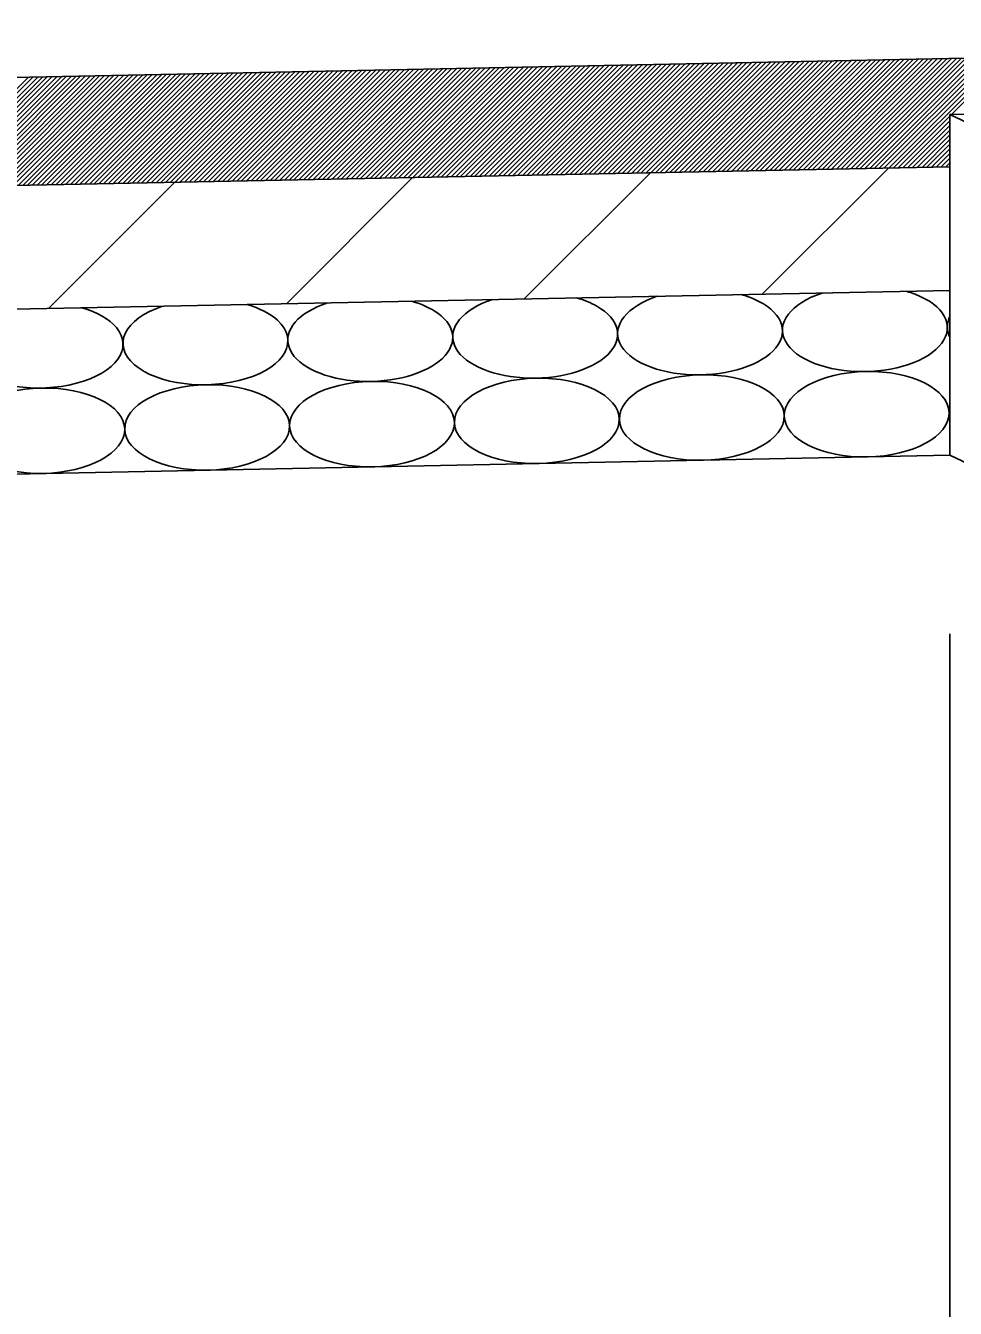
# Model space of a CAD drawing. Extents: x 2263886 to 2266026, y -3122850 to -3121850.
# Drawn here: x 2265585.799 to 2265588.619, y -3122412.514 to -3122408.623 of the extents above; entities that cross this region are included whole.
import ezdxf

# ---------------------------------------------------------------- set-up
doc = ezdxf.new("R2010")
doc.units = 0
doc.layers.add('R_Border Prem', color=7, linetype='Continuous')

msp = doc.modelspace()

# ---------------------------------------------------------------- linework, layer by layer
at = {"layer": 'R_Border Prem'}
for p, q in [((2265588.5991, -3122408.7231), (2265593.5991, -3122408.6231)), ((2265581.5991, -3122408.8631), (2265588.5991, -3122408.7231)), ((2265588.1715, -3122409.0598), (2265588.5064, -3122408.7249)), ((2265588.1859, -3122409.0595), (2265588.5208, -3122408.7246)), ((2265588.2003, -3122409.0593), (2265588.5353, -3122408.7243)), ((2265588.2148, -3122409.059), (2265588.5497, -3122408.724)), ((2265588.2292, -3122409.0587), (2265588.5641, -3122408.7238)), ((2265588.2436, -3122409.0584), (2265588.5786, -3122408.7235)), ((2265588.2581, -3122409.0581), (2265588.593, -3122408.7232)), ((2265588.2725, -3122409.0578), (2265588.6074, -3122408.7229)), ((2265588.2869, -3122409.0575), (2265588.6219, -3122408.7226)), ((2265588.3014, -3122409.0572), (2265588.6363, -3122408.7223)), ((2265588.3158, -3122409.0569), (2265588.6507, -3122408.722)), ((2265588.3302, -3122409.0567), (2265588.6651, -3122408.7217)), ((2265588.3446, -3122409.0564), (2265588.6796, -3122408.7214)), ((2265588.3591, -3122409.0561), (2265588.694, -3122408.7212)), ((2265588.3735, -3122409.0558), (2265588.7084, -3122408.7209)), ((2265588.3879, -3122409.0555), (2265588.7229, -3122408.7206)), ((2265588.4024, -3122409.0552), (2265588.7373, -3122408.7203)), ((2265588.4168, -3122409.0549), (2265588.7517, -3122408.72)), ((2265588.4312, -3122409.0546), (2265588.7662, -3122408.7197)), ((2265588.6071, -3122408.8929), (2265588.7806, -3122408.7194)), ((2265586.2233, -3122409.0988), (2265586.5583, -3122408.7639)), ((2265586.2378, -3122409.0985), (2265586.5727, -3122408.7636)), ((2265586.2522, -3122409.0982), (2265586.5871, -3122408.7633)), ((2265586.2666, -3122409.0979), (2265586.6015, -3122408.763)), ((2265586.2811, -3122409.0976), (2265586.616, -3122408.7627)), ((2265586.2955, -3122409.0974), (2265586.6304, -3122408.7624)), ((2265586.3099, -3122409.0971), (2265586.6448, -3122408.7621)), ((2265586.3243, -3122409.0968), (2265586.6593, -3122408.7619)), ((2265586.3388, -3122409.0965), (2265586.6737, -3122408.7616)), ((2265586.3532, -3122409.0962), (2265586.6881, -3122408.7613)), ((2265586.3676, -3122409.0959), (2265586.7026, -3122408.761)), ((2265586.3821, -3122409.0956), (2265586.717, -3122408.7607)), ((2265586.3965, -3122409.0953), (2265586.7314, -3122408.7604)), ((2265586.4109, -3122409.095), (2265586.7459, -3122408.7601)), ((2265586.4254, -3122409.0948), (2265586.7603, -3122408.7598)), ((2265586.4398, -3122409.0945), (2265586.7747, -3122408.7595)), ((2265586.4542, -3122409.0942), (2265586.7891, -3122408.7593)), ((2265586.4686, -3122409.0939), (2265586.8036, -3122408.759)), ((2265586.4831, -3122409.0936), (2265586.818, -3122408.7587)), ((2265586.4975, -3122409.0933), (2265586.8324, -3122408.7584)), ((2265586.5119, -3122409.093), (2265586.8469, -3122408.7581)), ((2265586.5264, -3122409.0927), (2265586.8613, -3122408.7578)), ((2265586.5408, -3122409.0924), (2265586.8757, -3122408.7575)), ((2265586.5552, -3122409.0922), (2265586.8902, -3122408.7572)), ((2265586.5697, -3122409.0919), (2265586.9046, -3122408.7569)), ((2265586.5841, -3122409.0916), (2265586.919, -3122408.7567)), ((2265586.5985, -3122409.0913), (2265586.9335, -3122408.7564)), ((2265586.613, -3122409.091), (2265586.9479, -3122408.7561)), ((2265586.6274, -3122409.0907), (2265586.9623, -3122408.7558)), ((2265586.6418, -3122409.0904), (2265586.9767, -3122408.7555)), ((2265586.6562, -3122409.0901), (2265586.9912, -3122408.7552)), ((2265586.6707, -3122409.0899), (2265587.0056, -3122408.7549)), ((2265586.6851, -3122409.0896), (2265587.02, -3122408.7546)), ((2265586.6995, -3122409.0893), (2265587.0345, -3122408.7543)), ((2265586.714, -3122409.089), (2265587.0489, -3122408.7541)), ((2265586.7284, -3122409.0887), (2265587.0633, -3122408.7538)), ((2265586.7428, -3122409.0884), (2265587.0778, -3122408.7535)), ((2265586.7573, -3122409.0881), (2265587.0922, -3122408.7532)), ((2265586.7717, -3122409.0878), (2265587.1066, -3122408.7529)), ((2265586.7861, -3122409.0875), (2265587.1211, -3122408.7526)), ((2265586.8006, -3122409.0873), (2265587.1355, -3122408.7523)), ((2265586.815, -3122409.087), (2265587.1499, -3122408.752)), ((2265586.8294, -3122409.0867), (2265587.1643, -3122408.7517)), ((2265586.8438, -3122409.0864), (2265587.1788, -3122408.7515)), ((2265586.8583, -3122409.0861), (2265587.1932, -3122408.7512)), ((2265586.8727, -3122409.0858), (2265587.2076, -3122408.7509)), ((2265586.8871, -3122409.0855), (2265587.2221, -3122408.7506)), ((2265586.9016, -3122409.0852), (2265587.2365, -3122408.7503)), ((2265586.916, -3122409.0849), (2265587.2509, -3122408.75)), ((2265586.9304, -3122409.0847), (2265587.2654, -3122408.7497)), ((2265586.9449, -3122409.0844), (2265587.2798, -3122408.7494)), ((2265586.9593, -3122409.0841), (2265587.2942, -3122408.7492)), ((2265586.9737, -3122409.0838), (2265587.3087, -3122408.7489)), ((2265586.9882, -3122409.0835), (2265587.3231, -3122408.7486)), ((2265587.0026, -3122409.0832), (2265587.3375, -3122408.7483)), ((2265587.017, -3122409.0829), (2265587.3519, -3122408.748)), ((2265587.0314, -3122409.0826), (2265587.3664, -3122408.7477)), ((2265587.0459, -3122409.0823), (2265587.3808, -3122408.7474)), ((2265587.0603, -3122409.0821), (2265587.3952, -3122408.7471)), ((2265587.0747, -3122409.0818), (2265587.4097, -3122408.7468)), ((2265587.0892, -3122409.0815), (2265587.4241, -3122408.7466)), ((2265587.1036, -3122409.0812), (2265587.4385, -3122408.7463)), ((2265587.118, -3122409.0809), (2265587.453, -3122408.746)), ((2265587.1325, -3122409.0806), (2265587.4674, -3122408.7457)), ((2265587.1469, -3122409.0803), (2265587.4818, -3122408.7454)), ((2265587.1613, -3122409.08), (2265587.4963, -3122408.7451)), ((2265587.1758, -3122409.0797), (2265587.5107, -3122408.7448)), ((2265587.1902, -3122409.0795), (2265587.5251, -3122408.7445)), ((2265587.2046, -3122409.0792), (2265587.5395, -3122408.7442)), ((2265587.219, -3122409.0789), (2265587.554, -3122408.744)), ((2265587.2335, -3122409.0786), (2265587.5684, -3122408.7437)), ((2265587.2479, -3122409.0783), (2265587.5828, -3122408.7434)), ((2265587.2623, -3122409.078), (2265587.5973, -3122408.7431)), ((2265587.2768, -3122409.0777), (2265587.6117, -3122408.7428)), ((2265587.2912, -3122409.0774), (2265587.6261, -3122408.7425)), ((2265587.3056, -3122409.0772), (2265587.6406, -3122408.7422)), ((2265587.3201, -3122409.0769), (2265587.655, -3122408.7419)), ((2265587.3345, -3122409.0766), (2265587.6694, -3122408.7416)), ((2265587.3489, -3122409.0763), (2265587.6839, -3122408.7414)), ((2265587.3634, -3122409.076), (2265587.6983, -3122408.7411)), ((2265587.3778, -3122409.0757), (2265587.7127, -3122408.7408)), ((2265587.3922, -3122409.0754), (2265587.7271, -3122408.7405)), ((2265587.4066, -3122409.0751), (2265587.7416, -3122408.7402)), ((2265587.4211, -3122409.0748), (2265587.756, -3122408.7399)), ((2265587.4355, -3122409.0746), (2265587.7704, -3122408.7396)), ((2265587.4499, -3122409.0743), (2265587.7849, -3122408.7393)), ((2265587.4644, -3122409.074), (2265587.7993, -3122408.7391)), ((2265587.4788, -3122409.0737), (2265587.8137, -3122408.7388)), ((2265587.4932, -3122409.0734), (2265587.8282, -3122408.7385)), ((2265587.5077, -3122409.0731), (2265587.8426, -3122408.7382)), ((2265587.5221, -3122409.0728), (2265587.857, -3122408.7379)), ((2265587.5365, -3122409.0725), (2265587.8715, -3122408.7376)), ((2265587.551, -3122409.0722), (2265587.8859, -3122408.7373)), ((2265587.5654, -3122409.072), (2265587.9003, -3122408.737)), ((2265587.5798, -3122409.0717), (2265587.9147, -3122408.7367)), ((2265587.5942, -3122409.0714), (2265587.9292, -3122408.7365)), ((2265587.6087, -3122409.0711), (2265587.9436, -3122408.7362)), ((2265587.6231, -3122409.0708), (2265587.958, -3122408.7359)), ((2265587.6375, -3122409.0705), (2265587.9725, -3122408.7356)), ((2265587.652, -3122409.0702), (2265587.9869, -3122408.7353)), ((2265587.6664, -3122409.0699), (2265588.0013, -3122408.735)), ((2265587.6808, -3122409.0696), (2265588.0158, -3122408.7347)), ((2265587.6953, -3122409.0694), (2265588.0302, -3122408.7344)), ((2265587.7097, -3122409.0691), (2265588.0446, -3122408.7341)), ((2265587.7241, -3122409.0688), (2265588.0591, -3122408.7339)), ((2265587.7386, -3122409.0685), (2265588.0735, -3122408.7336)), ((2265587.753, -3122409.0682), (2265588.0879, -3122408.7333)), ((2265587.7674, -3122409.0679), (2265588.1023, -3122408.733)), ((2265587.7818, -3122409.0676), (2265588.1168, -3122408.7327)), ((2265587.7963, -3122409.0673), (2265588.1312, -3122408.7324)), ((2265587.8107, -3122409.067), (2265588.1456, -3122408.7321)), ((2265587.8251, -3122409.0668), (2265588.1601, -3122408.7318)), ((2265587.8396, -3122409.0665), (2265588.1745, -3122408.7315)), ((2265587.854, -3122409.0662), (2265588.1889, -3122408.7313)), ((2265587.8684, -3122409.0659), (2265588.2034, -3122408.731)), ((2265587.8829, -3122409.0656), (2265588.2178, -3122408.7307)), ((2265587.8973, -3122409.0653), (2265588.2322, -3122408.7304)), ((2265587.9117, -3122409.065), (2265588.2467, -3122408.7301)), ((2265587.9262, -3122409.0647), (2265588.2611, -3122408.7298)), ((2265587.9406, -3122409.0645), (2265588.2755, -3122408.7295)), ((2265587.955, -3122409.0642), (2265588.2899, -3122408.7292)), ((2265587.9694, -3122409.0639), (2265588.3044, -3122408.7289)), ((2265587.9839, -3122409.0636), (2265588.3188, -3122408.7287)), ((2265587.9983, -3122409.0633), (2265588.3332, -3122408.7284)), ((2265588.0127, -3122409.063), (2265588.3477, -3122408.7281)), ((2265588.0272, -3122409.0627), (2265588.3621, -3122408.7278)), ((2265588.0416, -3122409.0624), (2265588.3765, -3122408.7275)), ((2265588.056, -3122409.0621), (2265588.391, -3122408.7272)), ((2265588.0705, -3122409.0619), (2265588.4054, -3122408.7269)), ((2265588.0849, -3122409.0616), (2265588.4198, -3122408.7266)), ((2265588.0993, -3122409.0613), (2265588.4343, -3122408.7264)), ((2265588.1138, -3122409.061), (2265588.4487, -3122408.7261)), ((2265588.1282, -3122409.0607), (2265588.4631, -3122408.7258)), ((2265588.1426, -3122409.0604), (2265588.4775, -3122408.7255)), ((2265588.157, -3122409.0601), (2265588.492, -3122408.7252)), ((2265585.4729, -3122409.1138), (2265585.8079, -3122408.7789)), ((2265585.4874, -3122409.1135), (2265585.8223, -3122408.7786)), ((2265585.5018, -3122409.1132), (2265585.8367, -3122408.7783)), ((2265585.5162, -3122409.1129), (2265585.8511, -3122408.778)), ((2265585.5307, -3122409.1127), (2265585.8656, -3122408.7777)), ((2265585.5451, -3122409.1124), (2265585.88, -3122408.7774)), ((2265585.5595, -3122409.1121), (2265585.8944, -3122408.7771)), ((2265585.5739, -3122409.1118), (2265585.9089, -3122408.7769)), ((2265585.5884, -3122409.1115), (2265585.9233, -3122408.7766)), ((2265585.6028, -3122409.1112), (2265585.9377, -3122408.7763)), ((2265585.6172, -3122409.1109), (2265585.9522, -3122408.776)), ((2265585.6317, -3122409.1106), (2265585.9666, -3122408.7757)), ((2265585.6461, -3122409.1103), (2265585.981, -3122408.7754)), ((2265585.6605, -3122409.1101), (2265585.9955, -3122408.7751)), ((2265585.675, -3122409.1098), (2265586.0099, -3122408.7748)), ((2265585.6894, -3122409.1095), (2265586.0243, -3122408.7745)), ((2265585.7038, -3122409.1092), (2265586.0387, -3122408.7743)), ((2265585.7183, -3122409.1089), (2265586.0532, -3122408.774)), ((2265585.7327, -3122409.1086), (2265586.0676, -3122408.7737)), ((2265585.7471, -3122409.1083), (2265586.082, -3122408.7734)), ((2265585.7615, -3122409.108), (2265586.0965, -3122408.7731)), ((2265585.776, -3122409.1077), (2265586.1109, -3122408.7728)), ((2265585.7904, -3122409.1075), (2265586.1253, -3122408.7725)), ((2265585.8048, -3122409.1072), (2265586.1398, -3122408.7722)), ((2265585.8193, -3122409.1069), (2265586.1542, -3122408.772)), ((2265585.8337, -3122409.1066), (2265586.1686, -3122408.7717)), ((2265585.8481, -3122409.1063), (2265586.1831, -3122408.7714)), ((2265585.8626, -3122409.106), (2265586.1975, -3122408.7711)), ((2265585.877, -3122409.1057), (2265586.2119, -3122408.7708)), ((2265585.8914, -3122409.1054), (2265586.2263, -3122408.7705)), ((2265585.9059, -3122409.1051), (2265586.2408, -3122408.7702)), ((2265585.9203, -3122409.1049), (2265586.2552, -3122408.7699)), ((2265585.9347, -3122409.1046), (2265586.2696, -3122408.7696)), ((2265585.9491, -3122409.1043), (2265586.2841, -3122408.7694)), ((2265585.9636, -3122409.104), (2265586.2985, -3122408.7691)), ((2265585.978, -3122409.1037), (2265586.3129, -3122408.7688)), ((2265585.9924, -3122409.1034), (2265586.3274, -3122408.7685)), ((2265586.0069, -3122409.1031), (2265586.3418, -3122408.7682)), ((2265586.0213, -3122409.1028), (2265586.3562, -3122408.7679)), ((2265586.0357, -3122409.1025), (2265586.3707, -3122408.7676)), ((2265586.0502, -3122409.1023), (2265586.3851, -3122408.7673)), ((2265586.0646, -3122409.102), (2265586.3995, -3122408.767)), ((2265586.079, -3122409.1017), (2265586.4139, -3122408.7668)), ((2265586.0935, -3122409.1014), (2265586.4284, -3122408.7665)), ((2265586.1079, -3122409.1011), (2265586.4428, -3122408.7662)), ((2265586.1223, -3122409.1008), (2265586.4572, -3122408.7659)), ((2265586.1367, -3122409.1005), (2265586.4717, -3122408.7656)), ((2265586.1512, -3122409.1002), (2265586.4861, -3122408.7653)), ((2265586.1656, -3122409.1), (2265586.5005, -3122408.765)), ((2265586.18, -3122409.0997), (2265586.515, -3122408.7647)), ((2265586.1945, -3122409.0994), (2265586.5294, -3122408.7644)), ((2265586.2089, -3122409.0991), (2265586.5438, -3122408.7642)), ((2265588.6025, -3122408.893), (2265593.6025, -3122408.793)), ((2265588.4457, -3122409.0544), (2265588.6025, -3122408.8975)), ((2265588.4601, -3122409.0541), (2265588.6025, -3122408.9117)), ((2265588.6025, -3122408.893), (2265591.0902, -3122410.065)), ((2265588.6025, -3122408.893), (2265588.6025, -3122409.0512)), ((2265588.4745, -3122409.0538), (2265588.6025, -3122408.9258)), ((2265588.489, -3122409.0535), (2265588.6025, -3122408.94)), ((2265588.5034, -3122409.0532), (2265588.6025, -3122408.9541)), ((2265588.5178, -3122409.0529), (2265588.6025, -3122408.9682)), ((2265588.5322, -3122409.0526), (2265588.6025, -3122408.9824)), ((2265588.5467, -3122409.0523), (2265588.6025, -3122408.9965)), ((2265588.5611, -3122409.052), (2265588.6025, -3122409.0107)), ((2265588.5755, -3122409.0518), (2265588.6025, -3122409.0248)), ((2265581.4333, -3122409.1946), (2265588.6025, -3122409.0512)), ((2265587.3115, -3122409.4521), (2265587.6942, -3122409.0694)), ((2265588.033, -3122409.4377), (2265588.4158, -3122409.0549)), ((2265588.59, -3122409.0515), (2265588.6025, -3122409.0389)), ((2265588.6025, -3122409.4263), (2265588.6025, -3122409.0512)), ((2265585.8684, -3122409.481), (2265586.2512, -3122409.0982)), ((2265586.59, -3122409.4665), (2265586.9727, -3122409.0838)), ((2265581.2439, -3122409.5735), (2265588.6025, -3122409.4263)), ((2265588.6025, -3122409.9263), (2265588.6025, -3122409.4263)), ((2265570.8891, -3122410.2806), (2265588.6025, -3122409.9263)), ((2265588.6025, -3122409.9263), (2265591.0902, -3122411.0983)), ((2265588.6025, -3122410.4682), (2265588.6025, -3122413.5031))]:
    msp.add_line(p, q, dxfattribs=at)
for centre, start_param, end_param in [((2265586.8444, -3122409.5728), 2.106954, 6.885542), ((2265586.8444, -3122409.5728), 0.602357, 1.034639), ((2265587.3445, -3122409.5628), 2.106954, 7.000758), ((2265587.3445, -3122409.5628), 0.717572, 1.034639), ((2265587.8446, -3122409.5528), 2.106954, 7.127697), ((2265587.8446, -3122409.5528), 0.844512, 1.034639), ((2265588.3447, -3122409.5428), 2.106954, 7.274002), ((2265588.3447, -3122409.5428), 0.990817, 1.034639), ((2265585.8443, -3122409.5928), 2.106954, 6.675896), ((2265585.8443, -3122409.5928), 0.392711, 1.034639), ((2265586.3444, -3122409.5828), 2.106954, 6.778066), ((2265586.3444, -3122409.5828), 0.494881, 1.034639), ((2265588.8448, -3122409.5328), 2.881067, 3.381404), ((2265588.8499, -3122409.7918), 2.986785, 3.275686)]:
    msp.add_ellipse(centre, major_axis=(0.25, 0.005), ratio=0.517889, start_param=start_param, end_param=end_param, dxfattribs=at)
for centre in [(2265587.3497, -3122409.8218), (2265587.8498, -3122409.8118), (2265588.3499, -3122409.8018), (2265585.8495, -3122409.8518), (2265586.3495, -3122409.8418), (2265586.8496, -3122409.8318)]:
    msp.add_ellipse(centre, major_axis=(0.25, 0.005), ratio=0.517889, dxfattribs=at)

doc.saveas('drawing.dxf')
